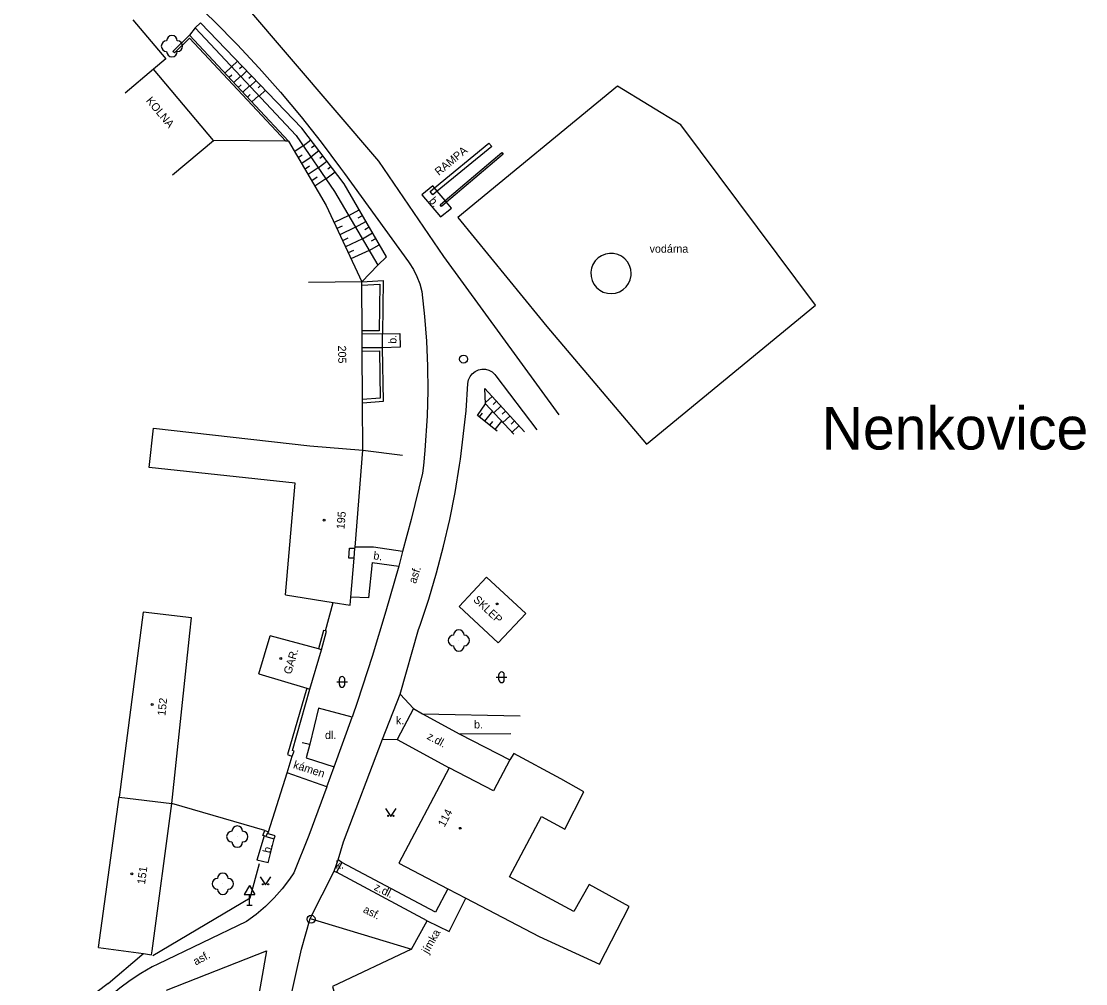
# Model space of a CAD drawing. Extents: x -582162 to -561283, y -1187583 to -1183539.
# Drawn here: x -571250 to -571150.2, y -1184743.2 to -1184653 of the extents above; entities that cross this region are included whole.
import ezdxf

# ---------------------------------------------------------------- set-up
doc = ezdxf.new("R2010")
doc.units = 0
for name, color, linetype in [('Vrstva 1', 7, 'Continuous'), ('Vrstva 10', 7, 'Continuous'), ('Vrstva 11', 7, 'Continuous'), ('Vrstva 12', 7, 'Continuous'), ('Vrstva 14', 7, 'Continuous'), ('Vrstva 17', 7, 'Continuous'), ('Vrstva 3', 7, 'Continuous'), ('Vrstva 4', 7, 'Continuous'), ('Vrstva 5', 7, 'Continuous'), ('Vrstva 6', 7, 'Continuous'), ('Vrstva 8', 7, 'Continuous'), ('Vrstva 9', 7, 'Continuous')]:
    doc.layers.add(name, color=color, linetype=linetype)

# ---------------------------------------------------------------- blocks, each defined once
blk = doc.blocks.new('1.079')
at = {"layer": 'Vrstva 1'}
for radius in [0.75, 0.001]:
    blk.add_circle((0, -0.001), radius, dxfattribs=at)
blk = doc.blocks.new('3.130')
at = {"layer": 'Vrstva 1'}
blk.add_circle((0, 0), 0.001, dxfattribs=at)
for centre, start, end in [((0, 1), 0, 180), ((-1, 0), 90, 270), ((1, 0), 270, 90), ((0, -1), 180, 360)]:
    blk.add_arc(centre, 1, start, end, dxfattribs=at)
blk = doc.blocks.new('3.140')
at = {"layer": 'Vrstva 1'}
blk.add_lwpolyline([(-1, 1.5), (0, 0), (1, 1.5)], dxfattribs=at)
for centre in [(-0.5, 0.1), (0.5, 0.1)]:
    blk.add_circle(centre, 0.1, dxfattribs=at)
blk = doc.blocks.new('3.160')
at = {"layer": 'Vrstva 1'}
for p, q in [((-1, 0), (1, 0)), ((-0.5, -0.5), (-0.5, 0.5)), ((0.5, -0.5), (0.5, 0.5))]:
    blk.add_line(p, q, dxfattribs=at)
for centre, start, end in [((0, 0.5), 0, 180), ((0, -0.5), 180, 360)]:
    blk.add_arc(centre, 0.5, start, end, dxfattribs=at)
blk = doc.blocks.new('4.020')
at = {"layer": 'Vrstva 1'}
blk.add_circle((0, 0), 0.175, dxfattribs=at)
blk = doc.blocks.new('5.270')
at = {"layer": 'Vrstva 1'}
for p, q in [((0, 3.732), (-1, 2)), ((-1, 2), (1, 2)), ((0, 3.732), (1, 2)), ((0, 0), (0, 2)), ((-0.5, 0), (0.5, 0))]:
    blk.add_line(p, q, dxfattribs=at)

msp = doc.modelspace()

# ---------------------------------------------------------------- linework, layer by layer
at = {"layer": 'Vrstva 10'}
for points in [[(-571199.54, -1184689.92), (-571210.36, -1184675.08), (-571216.46, -1184666.15), (-571233.01, -1184646.75), (-571237.21, -1184641.89), (-571237.43, -1184641.68), (-571239.46, -1184639.66), (-571241.44, -1184637.59), (-571243.36, -1184635.46), (-571243.98, -1184634.73)], [(-571239.81, -1184645.82), (-571236.26, -1184648.89), (-571234.03, -1184650.93), (-571231.85, -1184653.03), (-571229.73, -1184655.19), (-571227.67, -1184657.41), (-571225.67, -1184659.67), (-571223.73, -1184661.99), (-571221.85, -1184664.36), (-571220.03, -1184666.78), (-571219.67, -1184667.28), (-571213.67, -1184675.58), (-571213.61, -1184675.66), (-571213.21, -1184676.28), (-571212.87, -1184676.95), (-571212.6, -1184677.65), (-571212.41, -1184678.37), (-571212.15, -1184680.69), (-571211.97, -1184683.02), (-571211.87, -1184685.35), (-571211.85, -1184687.68), (-571211.91, -1184690.01), (-571212.14, -1184693.26)], [(-571211.23, -1184668.65), (-571206.13, -1184664.44), (-571205.87, -1184664.75), (-571210.97, -1184668.95)], [(-571210.24, -1184669.83), (-571204.91, -1184665.34), (-571204.78, -1184665.49), (-571210.11, -1184669.98)], [(-571211.23, -1184668.65), (-571211.39, -1184668.46), (-571212.42, -1184669.28), (-571210.67, -1184671.35), (-571209.65, -1184670.53), (-571210.11, -1184669.98)], [(-571210.97, -1184668.95), (-571211.37, -1184669.28), (-571211.62, -1184668.97), (-571211.23, -1184668.65)], [(-571210.97, -1184668.95), (-571211.23, -1184668.65)], [(-571210.24, -1184669.83), (-571210.97, -1184668.95)], [(-571210.11, -1184669.98), (-571210.58, -1184670.38), (-571210.71, -1184670.23), (-571210.24, -1184669.83)], [(-571210.11, -1184669.98), (-571210.24, -1184669.83)], [(-571216.11, -1184682.34), (-571214.48, -1184682.3), (-571214.46, -1184683.57), (-571216.09, -1184683.63)], [(-571208.8, -1184694.06), (-571208.27, -1184689.54), (-571208.09, -1184686.97), (-571208.03, -1184686.64), (-571207.89, -1184686.33), (-571207.69, -1184686.06), (-571207.42, -1184685.85), (-571207.12, -1184685.71), (-571206.79, -1184685.64), (-571206.45, -1184685.65), (-571206.13, -1184685.74), (-571205.83, -1184685.9), (-571205.58, -1184686.13), (-571205.48, -1184686.27), (-571201.65, -1184691.34)], [(-571212.14, -1184693.26), (-571212.27, -1184694.66), (-571212.36, -1184695.4), (-571213.42, -1184699.72), (-571214.22, -1184702.73)], [(-571214.45, -1184716.1), (-571212.72, -1184710.04), (-571212.58, -1184709.63), (-571211.77, -1184707.19), (-571211.03, -1184704.72), (-571210.38, -1184702.23), (-571209.8, -1184699.72), (-571209.3, -1184697.19), (-571208.88, -1184694.65), (-571208.8, -1184694.06)], [(-571216.94, -1184702.34), (-571218.67, -1184702.33)], [(-571214.22, -1184702.73), (-571216.94, -1184702.34)], [(-571214.22, -1184702.73), (-571214.58, -1184704.11)], [(-571214.58, -1184704.11), (-571215.78, -1184708.31), (-571217.07, -1184712.57), (-571218.44, -1184716.8), (-571218.95, -1184718.25)], [(-571217.06, -1184703.77), (-571217.4, -1184707.06)], [(-571217.06, -1184703.77), (-571214.58, -1184704.11)], [(-571217.4, -1184707.06), (-571219.06, -1184707.02)], [(-571216.09, -1184720.31), (-571214.45, -1184716.1)], [(-571214.45, -1184716.1), (-571213.21, -1184717.44), (-571212.34, -1184717.94)], [(-571218.95, -1184718.25), (-571222.1, -1184717.41), (-571222.91, -1184720.79)], [(-571220.64, -1184722.92), (-571218.95, -1184718.25)], [(-571213.21, -1184717.44), (-571214.72, -1184720.35)], [(-571212.34, -1184717.94), (-571203.21, -1184718.15)], [(-571212.34, -1184717.94), (-571208.85, -1184719.86)], [(-571220.26, -1184731.64), (-571219.75, -1184729.96), (-571216.09, -1184720.31)], [(-571216.09, -1184720.31), (-571214.72, -1184720.35), (-571209.86, -1184723)], [(-571204.09, -1184719.83), (-571208.85, -1184719.86), (-571204.18, -1184722.27)], [(-571221.33, -1184724.78), (-571220.64, -1184722.92)], [(-571221.33, -1184724.78), (-571223, -1184729.35), (-571224.42, -1184732.87), (-571224.81, -1184733.44), (-571225.5, -1184734.35), (-571226.26, -1184735.21), (-571227.07, -1184736.01), (-571227.93, -1184736.75), (-571228.85, -1184737.43), (-571237.16, -1184741.41), (-571237.7, -1184741.68), (-571238.75, -1184742.28), (-571239.76, -1184742.94), (-571240.73, -1184743.67), (-571241.64, -1184744.46), (-571242.5, -1184745.31), (-571243.3, -1184746.21), (-571244.04, -1184747.17), (-571244.72, -1184748.17), (-571245.32, -1184749.21), (-571245.86, -1184750.3), (-571246.32, -1184751.41), (-571246.71, -1184752.55), (-571246.78, -1184752.82)], [(-571226.81, -1184731.93), (-571226.25, -1184729.68)], [(-571222.89, -1184737.13), (-571220.63, -1184732.69), (-571220.26, -1184731.64)], [(-571219.9, -1184731.89), (-571220.42, -1184732.8)], [(-571209.98, -1184734.34), (-571211.14, -1184736.53), (-571219.9, -1184731.89), (-571220.26, -1184731.64)], [(-571220.63, -1184732.69), (-571220.42, -1184732.8)], [(-571211.9, -1184737.35), (-571220.42, -1184732.8)], [(-571213.39, -1184740.02), (-571211.9, -1184737.35), (-571209.84, -1184738.36), (-571208.3, -1184735.22)], [(-571228.06, -1184761.59), (-571225.52, -1184748.25), (-571223.69, -1184740), (-571222.89, -1184737.13), (-571213.39, -1184740.02)], [(-571236.34, -1184743.84), (-571226.96, -1184740.16), (-571228.37, -1184748.18), (-571230.9, -1184760.84)]]:
    msp.add_lwpolyline(points, dxfattribs=at)
at = {"layer": 'Vrstva 12'}
for points in [[(-571230.24, -1184657.3), (-571230.87, -1184657.89)], [(-571230.24, -1184657.3), (-571229.68, -1184656.77)], [(-571229.49, -1184657.45), (-571229.25, -1184657.22)], [(-571230.22, -1184658.07), (-571230.47, -1184658.3)], [(-571229.42, -1184658.17), (-571230.04, -1184658.76)], [(-571229.38, -1184658.22), (-571228.82, -1184657.67)], [(-571228.62, -1184658.35), (-571228.38, -1184658.13)], [(-571229.36, -1184658.98), (-571229.62, -1184659.22)], [(-571228.56, -1184659.09), (-571229.19, -1184659.67)], [(-571228.52, -1184659.13), (-571227.95, -1184658.58)], [(-571227.75, -1184659.25), (-571227.52, -1184659.03)], [(-571228.5, -1184659.89), (-571228.76, -1184660.13)], [(-571227.71, -1184660), (-571228.34, -1184660.59)], [(-571227.67, -1184660.04), (-571227.08, -1184659.48)], [(-571223.54, -1184664.69), (-571222.82, -1184664.14)], [(-571223.54, -1184664.69), (-571224.33, -1184665.24)], [(-571222.83, -1184665.72), (-571222.06, -1184665.14)], [(-571222.74, -1184664.87), (-571222.44, -1184664.64)], [(-571223.64, -1184665.58), (-571223.99, -1184665.82)], [(-571222.8, -1184665.77), (-571223.67, -1184666.36)], [(-571222.12, -1184666.76), (-571221.31, -1184666.13)], [(-571221.98, -1184665.86), (-571221.68, -1184665.64)], [(-571222.94, -1184666.62), (-571223.36, -1184666.9)], [(-571222.12, -1184666.76), (-571223.06, -1184667.4)], [(-571221.42, -1184667.79), (-571220.55, -1184667.13)], [(-571221.22, -1184666.86), (-571220.93, -1184666.63)], [(-571222.23, -1184667.65), (-571222.73, -1184667.99)], [(-571221.42, -1184667.79), (-571222.44, -1184668.49)], [(-571219.27, -1184671.24), (-571220.64, -1184671.88)], [(-571219.27, -1184671.24), (-571218.29, -1184670.69)], [(-571218.38, -1184671.45), (-571217.98, -1184671.23)], [(-571219.88, -1184672.24), (-571220.37, -1184672.46)], [(-571218.62, -1184672.34), (-571220.11, -1184673.03)], [(-571218.62, -1184672.34), (-571217.66, -1184671.79)], [(-571217.75, -1184672.54), (-571217.36, -1184672.31)], [(-571219.36, -1184673.37), (-571219.84, -1184673.6)], [(-571217.98, -1184673.42), (-571219.58, -1184674.16)], [(-571217.98, -1184673.42), (-571217.03, -1184672.87)], [(-571217.13, -1184673.62), (-571216.73, -1184673.39)], [(-571217.35, -1184674.51), (-571216.41, -1184673.97)], [(-571218.83, -1184674.51), (-571219.32, -1184674.73)], [(-571217.35, -1184674.51), (-571219.06, -1184675.3)], [(-571206.46, -1184688.75), (-571205.84, -1184688.19)], [(-571205.74, -1184688.94), (-571205.42, -1184688.65)], [(-571205.67, -1184689.72), (-571205, -1184689.11)], [(-571206.75, -1184689.76), (-571207.03, -1184690.11)], [(-571205.8, -1184689.58), (-571206.54, -1184690.5)], [(-571204.9, -1184689.86), (-571204.58, -1184689.57)], [(-571204.81, -1184690.63), (-571204.16, -1184690.03)], [(-571205.78, -1184690.54), (-571206.06, -1184690.89)], [(-571204.94, -1184690.5), (-571205.57, -1184691.29)], [(-571204.05, -1184690.79), (-571203.73, -1184690.49)], [(-571203.95, -1184691.54), (-571203.31, -1184690.95)], [(-571213.39, -1184740.02), (-571220.8, -1184743.51), (-571219.54, -1184747.93), (-571226.19, -1184761.41)]]:
    msp.add_lwpolyline(points, dxfattribs=at)
at = {"layer": 'Vrstva 4'}
for points in [[(-571239.49, -1184652.89), (-571236.41, -1184656.55), (-571237.55, -1184657.51)], [(-571237.55, -1184657.51), (-571240.23, -1184659.77)], [(-571231.95, -1184664.2), (-571237.55, -1184657.51)], [(-571235.79, -1184667.41), (-571231.95, -1184664.2)], [(-571192.8, -1184676.66), (-571192.84, -1184676.28), (-571192.96, -1184675.91), (-571193.15, -1184675.57), (-571193.4, -1184675.28), (-571193.71, -1184675.04), (-571194.06, -1184674.88), (-571194.44, -1184674.79), (-571194.83, -1184674.78), (-571195.21, -1184674.85), (-571195.57, -1184675), (-571195.9, -1184675.21), (-571196.17, -1184675.49), (-571196.38, -1184675.82), (-571196.51, -1184676.18), (-571196.58, -1184676.56), (-571196.56, -1184676.95), (-571196.46, -1184677.33), (-571196.29, -1184677.67), (-571196.05, -1184677.98), (-571195.75, -1184678.23), (-571195.41, -1184678.41), (-571195.03, -1184678.52), (-571194.65, -1184678.56), (-571194.26, -1184678.51), (-571193.89, -1184678.38), (-571193.56, -1184678.18), (-571193.27, -1184677.92), (-571193.05, -1184677.6), (-571192.89, -1184677.25), (-571192.81, -1184676.87), (-571192.8, -1184676.66)], [(-571218.05, -1184677.46), (-571223.05, -1184677.5)], [(-571218.05, -1184677.76), (-571218.05, -1184677.46)], [(-571218.02, -1184682.05), (-571218.05, -1184677.76)], [(-571218.02, -1184682.35), (-571218.02, -1184682.05)], [(-571218, -1184683.65), (-571218.02, -1184682.35)], [(-571218, -1184683.95), (-571218, -1184683.65)], [(-571217.97, -1184688.48), (-571218, -1184683.95)], [(-571217.97, -1184688.78), (-571217.97, -1184688.48)], [(-571217.93, -1184693.24), (-571217.97, -1184688.78)], [(-571222.91, -1184692.83), (-571217.93, -1184693.24)], [(-571218.67, -1184702.33), (-571217.93, -1184693.24)], [(-571218.68, -1184702.43), (-571218.67, -1184702.33)], [(-571218.75, -1184703.36), (-571219.26, -1184703.36), (-571219.19, -1184702.43), (-571218.68, -1184702.43)], [(-571218.75, -1184703.36), (-571218.68, -1184702.43)], [(-571219.06, -1184707.02), (-571218.75, -1184703.36)], [(-571205.25, -1184711.29), (-571208.91, -1184707.88), (-571206.34, -1184705.13), (-571202.68, -1184708.54)], [(-571225.2, -1184706.78), (-571220.72, -1184707.5)], [(-571220.72, -1184707.5), (-571219.12, -1184707.76), (-571219.06, -1184707.02)], [(-571235.84, -1184726.36), (-571234.15, -1184710.39)], [(-571222.1, -1184711.86), (-571226.64, -1184710.63)], [(-571222.91, -1184715.63), (-571221.81, -1184711.94)], [(-571221.81, -1184711.94), (-571222.1, -1184711.86)], [(-571227.7, -1184714.21), (-571223.2, -1184715.54)], [(-571223.2, -1184715.54), (-571222.91, -1184715.63)], [(-571199.4, -1184724.04), (-571203.8, -1184721.66), (-571204.18, -1184722.27), (-571205.71, -1184725.18), (-571209.86, -1184723), (-571214.56, -1184731.95), (-571209.98, -1184734.34), (-571208.3, -1184735.22), (-571201.43, -1184738.81)], [(-571237.7, -1184740.17), (-571235.84, -1184726.36)], [(-571242.7, -1184739.85), (-571238.51, -1184740.43)], [(-571237.75, -1184740.53), (-571237.7, -1184740.17)], [(-571238.51, -1184740.43), (-571237.75, -1184740.53)]]:
    msp.add_lwpolyline(points, dxfattribs=at)
at = {"layer": 'Vrstva 5'}
for points in [[(-571225.2, -1184706.78), (-571224.28, -1184696.31), (-571237.97, -1184694.86), (-571237.56, -1184691.17), (-571222.91, -1184692.83)], [(-571234.15, -1184710.39), (-571234, -1184708.96), (-571238.54, -1184708.41), (-571240.77, -1184725.75), (-571235.84, -1184726.36)], [(-571205.25, -1184711.29), (-571202.68, -1184708.54)], [(-571227.7, -1184714.21), (-571226.64, -1184710.63)], [(-571201.43, -1184738.81), (-571195.77, -1184741.42), (-571193, -1184736), (-571196.73, -1184733.95), (-571198.18, -1184736.48), (-571204.2, -1184733.23), (-571201.19, -1184727.56), (-571199.02, -1184728.77), (-571197.22, -1184725.27), (-571199.4, -1184724.04)], [(-571242.7, -1184739.85), (-571240.77, -1184725.75)]]:
    msp.add_lwpolyline(points, dxfattribs=at)
at = {"layer": 'Vrstva 9'}
for points in [[(-571216.54, -1184675.89), (-571215.74, -1184675.12), (-571219.69, -1184668.26), (-571223.65, -1184663.05), (-571233.15, -1184653.16), (-571233.67, -1184653.65)], [(-571225.17, -1184664.26), (-571234.2, -1184654.62), (-571235.6, -1184655.99), (-571235.74, -1184655.85), (-571234.19, -1184654.33), (-571224.9, -1184664.26)], [(-571233.67, -1184653.65), (-571234.19, -1184654.33)], [(-571233.67, -1184653.65), (-571224.2, -1184663.72), (-571220.6, -1184668.98), (-571216.54, -1184675.89)], [(-571200.7, -1184681.65), (-571191.35, -1184692.66), (-571175.51, -1184679.64), (-571188.15, -1184662.74), (-571194.08, -1184659.12), (-571209.04, -1184671.42), (-571201.4, -1184680.78)], [(-571225.17, -1184664.26), (-571231.95, -1184664.2)], [(-571224.9, -1184664.26), (-571225.17, -1184664.26)], [(-571224.9, -1184664.26), (-571221.37, -1184670.31), (-571218.05, -1184677.46)], [(-571216.54, -1184675.89), (-571218.05, -1184677.46)], [(-571218.05, -1184677.46), (-571216.04, -1184677.34), (-571216.11, -1184682.34)], [(-571218.05, -1184677.76), (-571216.34, -1184677.66), (-571216.4, -1184682.04), (-571218.02, -1184682.05)], [(-571201.4, -1184680.78), (-571200.7, -1184681.65)], [(-571216.11, -1184682.34), (-571218.02, -1184682.35)], [(-571216.09, -1184683.63), (-571216.11, -1184682.34)], [(-571216.09, -1184683.63), (-571218, -1184683.65)], [(-571218, -1184683.95), (-571216.38, -1184683.93), (-571216.32, -1184688.36), (-571217.97, -1184688.48)], [(-571217.97, -1184688.78), (-571216.01, -1184688.64), (-571216.09, -1184683.63)], [(-571206.46, -1184688.89), (-571206.51, -1184687.46), (-571202.8, -1184691.51)], [(-571205.37, -1184691.45), (-571207.21, -1184689.97), (-571206.46, -1184688.89)], [(-571206.46, -1184688.89), (-571203.78, -1184691.72)], [(-571217.93, -1184693.24), (-571214.24, -1184693.71)], [(-571221.44, -1184710.18), (-571220.72, -1184707.5)], [(-571221.44, -1184710.18), (-571221.63, -1184710.13), (-571222.1, -1184711.86)], [(-571221.81, -1184711.94), (-571221.34, -1184710.21), (-571221.44, -1184710.18)], [(-571223.2, -1184715.54), (-571225, -1184721.76), (-571224.79, -1184721.84)], [(-571224.79, -1184721.84), (-571224.56, -1184721.93), (-571224.39, -1184721.44), (-571224.53, -1184721.39), (-571222.91, -1184715.63)], [(-571223.62, -1184720.63), (-571222.91, -1184720.79), (-571223.26, -1184722.08), (-571220.64, -1184722.92)], [(-571225.04, -1184723.49), (-571224.56, -1184721.93)], [(-571226.77, -1184729.02), (-571225.04, -1184723.49)], [(-571221.33, -1184724.78), (-571225.04, -1184723.49)], [(-571227.14, -1184728.9), (-571235.84, -1184726.36)], [(-571227.18, -1184729.4), (-571227.32, -1184729.34), (-571227.14, -1184728.9)], [(-571227.14, -1184728.9), (-571226.77, -1184729.02), (-571226.92, -1184729.17)], [(-571226.92, -1184729.17), (-571227.04, -1184729.45)], [(-571226.25, -1184729.68), (-571226.17, -1184729.39), (-571226.92, -1184729.17)], [(-571227.18, -1184729.4), (-571227.87, -1184731.67)], [(-571227.04, -1184729.45), (-571227.18, -1184729.4)], [(-571227.04, -1184729.45), (-571226.25, -1184729.68)], [(-571237.62, -1184740.6), (-571228.49, -1184735.2), (-571227.64, -1184731.98)], [(-571226.81, -1184731.93), (-571227.87, -1184731.67)], [(-571241.81, -1184743.24), (-571238.65, -1184740.54)], [(-571238.65, -1184740.54), (-571238.51, -1184740.43)], [(-571241.81, -1184743.24), (-571244.79, -1184745.47), (-571246.7, -1184748.79), (-571248.31, -1184756.75), (-571249.24, -1184764.22), (-571249.95, -1184772.81)]]:
    msp.add_lwpolyline(points, dxfattribs=at)

# ---------------------------------------------------------------- block references
at = {"layer": 'Vrstva 1', "xscale": 0.5, "yscale": 0.5, "rotation": 90}
msp.add_blockref('1.079', (-571208.51, -1184684.7), dxfattribs=at)
at = {"layer": 'Vrstva 1', "xscale": 0.5, "yscale": 0.5}
msp.add_blockref('1.079', (-571222.79, -1184737.2), dxfattribs=at)
at = {"layer": 'Vrstva 11', "xscale": 0.5, "yscale": 0.5}
for p in [(-571235.83, -1184655.36), (-571208.95, -1184711.08), (-571229.71, -1184729.46), (-571231.06, -1184733.88)]:
    msp.add_blockref('3.130', p, dxfattribs=at)
at = {"layer": 'Vrstva 3', "xscale": 0.5, "yscale": 0.5}
for name, p in [('3.160', (-571204.94, -1184714.52)), ('3.160', (-571219.89, -1184714.96)), ('3.140', (-571215.31, -1184727.56)), ('3.140', (-571227.06, -1184733.98))]:
    msp.add_blockref(name, p, dxfattribs=at)
at = {"layer": 'Vrstva 8'}
for p, xscale, yscale, rotation in [((-571221.58, -1184699.8), 0.49999999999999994, 0.5, -17.77666941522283), ((-571205.37, -1184707.65), 0.49999999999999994, 0.5, -17.77666941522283), ((-571225.64, -1184712.77), 0.49999999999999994, 0.5, -17.77666941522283), ((-571237.68, -1184717.08), 0.5, 0.5000000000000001, -17.776669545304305), ((-571208.81, -1184728.68), 0.5, 0.5, -17.776669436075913), ((-571239.59, -1184732.95), 0.49999999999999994, 0.5, -17.77666941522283)]:
    msp.add_blockref('4.020', p, dxfattribs=dict(at, xscale=xscale, yscale=yscale, rotation=rotation))
at = {"layer": 'Vrstva 9', "xscale": 0.5, "yscale": 0.5}
msp.add_blockref('5.270', (-571228.55, -1184735.9), dxfattribs=at)

# ---------------------------------------------------------------- texts
at = {"layer": 'Vrstva 14'}
for s, rotation, p in [('KOLNA', 309.901, (-571238.31, -1184660.49)), ('RAMPA', 39.497, (-571210.82, -1184667.53)), ('b.', 310.092, (-571211.79, -1184669.88)), ('b.', 90.454, (-571214.79, -1184683.26)), ('b.', 352.484, (-571216.99, -1184703.46)), ('asf.', 71.616, (-571212.98, -1184705.79)), ('SKLEP', 316.953, (-571207.65, -1184707.33)), ('GAR.', 73.421, (-571224.67, -1184714.3)), ('z.dl.', 331.398, (-571212, -1184720.27)), ('kámen', 342.224, (-571224.52, -1184723.02)), ('b.', 76.155, (-571226.61, -1184731.06)), ('z.dl.', 333.435, (-571216.96, -1184734.42)), ('asf.', 333.435, (-571217.98, -1184736.53)), ('jímka', 60.352, (-571211.83, -1184740.5)), ('asf.', 27.955, (-571233.6, -1184741.55))]:
    msp.add_text(s, height=0.75, rotation=rotation, dxfattribs=at).set_placement(p)
for s, p in [('vodárna', (-571191.07, -1184674.72)), ('k.', (-571214.85, -1184718.93)), ('b.', (-571207.52, -1184719.32)), ('dl.', (-571221.49, -1184720.31)), ('k.', (-571220.49, -1184732.47))]:
    msp.add_text(s, height=0.75, dxfattribs=at).set_placement(p)
at = {"layer": 'Vrstva 17'}
msp.add_text('Nenkovice', height=4, dxfattribs=at).set_placement((-571174.94, -1184693.17))
at = {"layer": 'Vrstva 6'}
for s, rotation, p in [('205', 270.454, (-571220.26, -1184683.43)), ('195', 85.306, (-571219.67, -1184700.67)), ('152', 83.963, (-571236.45, -1184718.16)), ('114', 62.485, (-571210.29, -1184728.62)), ('151', 82.201, (-571238.36, -1184733.97))]:
    msp.add_text(s, height=0.75, rotation=rotation, dxfattribs=at).set_placement(p)

doc.saveas('drawing.dxf')
